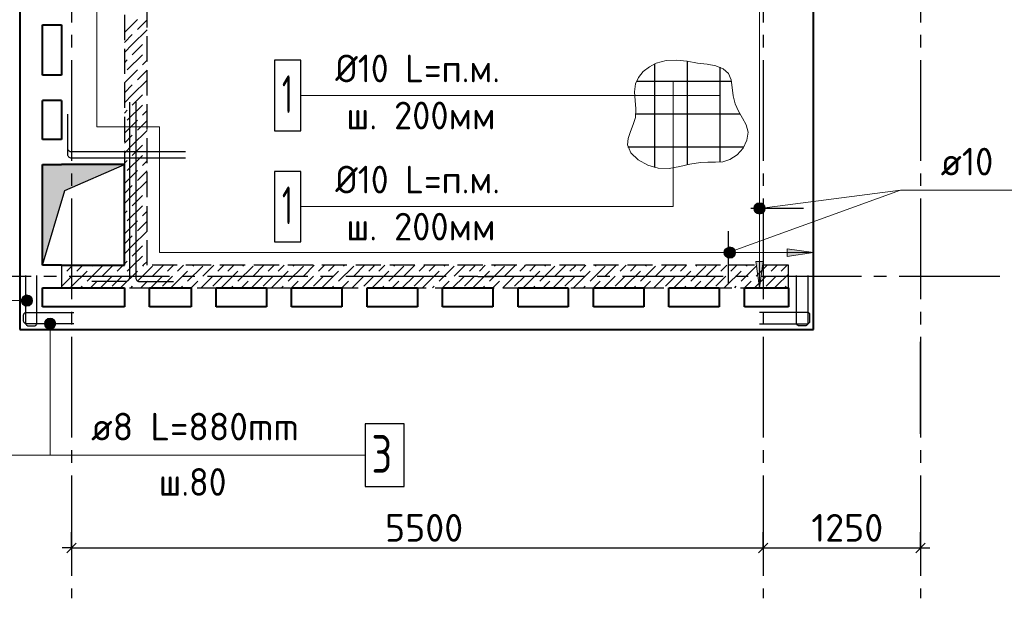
# Model space of a CAD drawing. Header units: millimetres. Extents: x 40580 to 1930067, y -240640 to 81020.
# Tile 674 of 686: x 1832315 to 1840144, y -218109 to -213510. Entities that reach past the tile are written whole.
import ezdxf

# ---------------------------------------------------------------- set-up
doc = ezdxf.new("R2010")
doc.units = ezdxf.units.MM
for name, pattern in [('______2', [270, 200, -70]), ('______5', [1100, 800, -100, 100, -100]), ('CENTER', [2, 1.25, -0.25, 0.25, -0.25])]:
    doc.linetypes.add(name, pattern=pattern)
for name, color, linetype, lineweight in [('Standard', 7, 'Continuous', 25), ('Обрамление проемов стержнями', 7, 'Continuous', 25), ('ОСИ', 7, 'CENTER', 15), ('Основная', 7, 'Continuous', 40), ('Позиционная метка линия выноска', 7, 'Continuous', 13), ('Позиционная метка номер позиции', 7, 'Continuous', 13)]:
    doc.layers.add(name, color=color, linetype=linetype, lineweight=lineweight)
doc.layers.add('ЖБ Стена верхний уровень', color=7, linetype='______2', true_color=0x656565)
doc.layers.add('Тонкие', color=7, linetype='Continuous')
doc.layers.add('ФВ-2', color=7, linetype='Continuous')
doc.styles.add('GOST 2.304', font='isocpeur.ttf', dxfattribs={"width": 0.8})
doc.styles.add('ISOCPEUR', font='isocpeur.ttf')

msp = doc.modelspace()

# ---------------------------------------------------------------- hatches: boundary and pattern name
at = {"linetype": 'Continuous', "lineweight": 13, "transparency": 33554687}
for points in [[(1838165.4, -214991), (1838229.9, -214991), (1838216.4, -214977.5)], [(1838165.4, -214991), (1838216.4, -214977.5), (1838178.9, -214977.5)], [(1838178.9, -214977.5), (1838216.4, -214977.5), (1838197.6, -214972.3)], [(1838160.1, -215009.8), (1838235.1, -215009.8), (1838229.9, -214991)], [(1838160.1, -215009.8), (1838229.9, -214991), (1838165.4, -214991)], [(1838165.4, -215028.5), (1838235.1, -215009.8), (1838160.1, -215009.8)], [(1838165.4, -215028.5), (1838229.9, -215028.5), (1838235.1, -215009.8)], [(1838178.9, -215042), (1838229.9, -215028.5), (1838165.4, -215028.5)], [(1838178.9, -215042), (1838216.4, -215042), (1838229.9, -215028.5)], [(1838216.4, -215042), (1838178.9, -215042), (1838197.6, -215047.3)], [(1837920.1, -215380.5), (1837920.1, -215343), (1837914.8, -215361.8)], [(1837920.1, -215343), (1837933.6, -215394), (1837933.6, -215329.5)], [(1837920.1, -215343), (1837920.1, -215380.5), (1837933.6, -215394)], [(1837933.6, -215329.5), (1837952.3, -215399.3), (1837952.3, -215324.3)], [(1837933.6, -215329.5), (1837933.6, -215394), (1837952.3, -215399.3)], [(1837952.3, -215324.3), (1837952.3, -215399.3), (1837971.1, -215394)], [(1837952.3, -215324.3), (1837971.1, -215394), (1837971.1, -215329.5)], [(1837971.1, -215329.5), (1837971.1, -215394), (1837984.6, -215380.5)], [(1837971.1, -215329.5), (1837984.6, -215380.5), (1837984.6, -215343)], [(1837984.6, -215343), (1837984.6, -215380.5), (1837989.8, -215361.8)]]:
    msp.add_hatch(color=7, dxfattribs=at).paths.add_polyline_path(points)
at = {"layer": 'Позиционная метка линия выноска', "linetype": 'Continuous', "lineweight": 13, "transparency": 33554687}
for points in [[(1838417.6, -215391.8), (1838627.6, -215361.8), (1838417.6, -215331.7)], [(1838167.6, -215431.8), (1838197.6, -215641.8), (1838227.6, -215431.8)]]:
    msp.add_hatch(color=7, dxfattribs=at).paths.add_polyline_path(points)
at = {"layer": 'Позиционная метка номер позиции', "linetype": 'Continuous', "lineweight": 13, "transparency": 33554687}
for points in [[(1838154.4, -214998.3), (1838186.2, -214966.5), (1838165.8, -214977.9)], [(1838186.2, -214966.5), (1838154.4, -214998.3), (1838154.4, -215021.2)], [(1838186.2, -214966.5), (1838154.4, -215021.2), (1838209.1, -214966.5)], [(1838209.1, -214966.5), (1838154.4, -215021.2), (1838165.8, -215041.6)], [(1838209.1, -214966.5), (1838165.8, -215041.6), (1838229.5, -214977.9)], [(1838229.5, -214977.9), (1838165.8, -215041.6), (1838186.2, -215053)], [(1838229.5, -214977.9), (1838186.2, -215053), (1838240.9, -214998.3)], [(1838240.9, -214998.3), (1838186.2, -215053), (1838209.1, -215053)], [(1838240.9, -214998.3), (1838209.1, -215053), (1838240.9, -215021.2)], [(1838240.9, -215021.2), (1838209.1, -215053), (1838229.5, -215041.6)], [(1837919.1, -215350.3), (1837994.2, -215393.6), (1837930.5, -215329.9)], [(1837919.1, -215373.2), (1837973.8, -215405), (1837919.1, -215350.3)], [(1837919.1, -215350.3), (1837973.8, -215405), (1837994.2, -215393.6)], [(1837950.9, -215405), (1837919.1, -215373.2), (1837930.5, -215393.6)], [(1837919.1, -215373.2), (1837950.9, -215405), (1837973.8, -215405)], [(1837930.5, -215329.9), (1838005.6, -215373.2), (1837950.9, -215318.5)], [(1837930.5, -215329.9), (1837994.2, -215393.6), (1838005.6, -215373.2)], [(1837950.9, -215318.5), (1838005.6, -215373.2), (1838005.6, -215350.3)], [(1837950.9, -215318.5), (1838005.6, -215350.3), (1837973.8, -215318.5)], [(1837973.8, -215318.5), (1838005.6, -215350.3), (1837994.2, -215329.9)], [(1832333.9, -215765.2), (1832333.9, -215720.3), (1832327.6, -215742.8)], [(1832350.1, -215781.4), (1832350.1, -215704.1), (1832333.9, -215720.3)], [(1832350.1, -215781.4), (1832333.9, -215720.3), (1832333.9, -215765.2)], [(1832372.6, -215787.7), (1832372.6, -215697.7), (1832350.1, -215704.1)], [(1832372.6, -215787.7), (1832350.1, -215704.1), (1832350.1, -215781.4)], [(1832395.1, -215781.4), (1832395.1, -215704.1), (1832372.6, -215697.7)], [(1832395.1, -215781.4), (1832372.6, -215697.7), (1832372.6, -215787.7)], [(1832411.3, -215765.2), (1832411.3, -215720.3), (1832395.1, -215704.1)], [(1832411.3, -215765.2), (1832395.1, -215704.1), (1832395.1, -215781.4)], [(1832411.3, -215720.3), (1832411.3, -215765.2), (1832417.6, -215742.8)], [(1832595.3, -215904.3), (1832517.9, -215904.3), (1832511.6, -215926.7)], [(1832595.3, -215904.3), (1832511.6, -215926.7), (1832601.6, -215926.7)], [(1832601.6, -215926.7), (1832511.6, -215926.7), (1832517.9, -215949.3)], [(1832579.1, -215888.1), (1832534.1, -215888.1), (1832517.9, -215904.3)], [(1832579.1, -215888.1), (1832517.9, -215904.3), (1832595.3, -215904.3)], [(1832601.6, -215926.7), (1832517.9, -215949.3), (1832595.3, -215949.3)], [(1832534.1, -215888.1), (1832579.1, -215888.1), (1832556.6, -215881.8)], [(1832595.3, -215949.3), (1832517.9, -215949.3), (1832534.1, -215965.5)], [(1832595.3, -215949.3), (1832534.1, -215965.5), (1832579.1, -215965.5)]]:
    msp.add_hatch(color=7, dxfattribs=at).paths.add_polyline_path(points)
at = {"layer": 'ФВ-2'}
h = msp.add_hatch(color=256, dxfattribs=at)
h.dxf.hatch_style = 1
h.paths.add_polyline_path([(1832911.1, -214764.5), (1832674.6, -214867.3), (1832497.6, -215461.8), (1832497.6, -214681.8)])
h.paths.add_polyline_path([(1832911.1, -214764.5), (1832497.6, -214681.8), (1832497.6, -214661.8), (1833147.6, -214661.8)])

# ---------------------------------------------------------------- linework, layer by layer
at = {"color": 7, "linetype": 'Continuous', "lineweight": 25, "transparency": 33554687}
for p, q in [((1838548.9, -215009.8), (1838128.9, -215009.8)), ((1837952.3, -215611.8), (1837952.3, -215191.8))]:
    msp.add_line(p, q, dxfattribs=at)
at = {"color": 251, "linetype": 'Continuous', "lineweight": 13, "true_color": 0x494949, "transparency": 33554687}
for p, q in [((1838160.1, -215009.8), (1838160.1, -215009.8)), ((1838235.1, -215009.8), (1838235.1, -215009.8)), ((1837952.3, -215324.3), (1837952.3, -215324.3)), ((1837952.3, -215399.3), (1837952.3, -215399.3))]:
    msp.add_line(p, q, dxfattribs=at)
at = {"color": 7, "linetype": 'Continuous', "lineweight": -3, "transparency": 33554687}
for points in [[(1832362.6, -215542.8), (1832362.6, -215923.6), (1832363.1, -215927.2), (1832364.3, -215930.8), (1832366.2, -215934.2), (1832368.5, -215936.9), (1832371.2, -215939.2), (1832374.6, -215941.1), (1832378.2, -215942.3), (1832381.8, -215942.8), (1832433.5, -215942.8), (1832437, -215942.3), (1832440.7, -215941.1), (1832444, -215939.2), (1832446.8, -215936.9), (1832449.1, -215934.2), (1832450.9, -215930.8), (1832452.1, -215927.2), (1832452.6, -215923.6), (1832452.6, -215542.8)], [(1832362.6, -215542.8), (1832362.6, -215923.6), (1832363.1, -215927.2), (1832364.3, -215930.8), (1832366.2, -215934.2), (1832368.5, -215936.9), (1832371.2, -215939.2), (1832374.6, -215941.1), (1832378.2, -215942.3), (1832381.8, -215942.8), (1832433.5, -215942.8), (1832437, -215942.3), (1832440.7, -215941.1), (1832444, -215939.2), (1832446.8, -215936.9), (1832449.1, -215934.2), (1832450.9, -215930.8), (1832452.1, -215927.2), (1832452.6, -215923.6), (1832452.6, -215542.8)], [(1838582.6, -215542.8), (1838582.6, -215923.6), (1838582.1, -215927.2), (1838580.9, -215930.8), (1838579.1, -215934.2), (1838576.8, -215936.9), (1838574, -215939.2), (1838570.7, -215941.1), (1838567, -215942.3), (1838563.5, -215942.8), (1838511.8, -215942.8), (1838508.2, -215942.3), (1838504.6, -215941.1), (1838501.2, -215939.2), (1838498.5, -215936.9), (1838496.2, -215934.2), (1838494.3, -215930.8), (1838493.1, -215927.2), (1838492.6, -215923.6), (1838492.6, -215542.8)], [(1838582.6, -215542.8), (1838582.6, -215923.6), (1838582.1, -215927.2), (1838580.9, -215930.8), (1838579.1, -215934.2), (1838576.8, -215936.9), (1838574, -215939.2), (1838570.7, -215941.1), (1838567, -215942.3), (1838563.5, -215942.8), (1838511.8, -215942.8), (1838508.2, -215942.3), (1838504.6, -215941.1), (1838501.2, -215939.2), (1838498.5, -215936.9), (1838496.2, -215934.2), (1838494.3, -215930.8), (1838493.1, -215927.2), (1838492.6, -215923.6), (1838492.6, -215542.8)], [(1832746.6, -215926.7), (1832365.8, -215926.7), (1832362.2, -215926.3), (1832358.6, -215925.1), (1832355.2, -215923.2), (1832352.5, -215920.9), (1832350.2, -215918.1), (1832348.3, -215914.8), (1832347.1, -215911.2), (1832346.6, -215907.6), (1832346.6, -215855.9), (1832347.1, -215852.3), (1832348.3, -215848.7), (1832350.2, -215845.3), (1832352.5, -215842.6), (1832355.2, -215840.3), (1832358.6, -215838.4), (1832362.2, -215837.2), (1832365.8, -215836.7), (1832746.6, -215836.7)], [(1832746.6, -215926.7), (1832365.8, -215926.7), (1832362.2, -215926.3), (1832358.6, -215925.1), (1832355.2, -215923.2), (1832352.5, -215920.9), (1832350.2, -215918.1), (1832348.3, -215914.8), (1832347.1, -215911.2), (1832346.6, -215907.6), (1832346.6, -215855.9), (1832347.1, -215852.3), (1832348.3, -215848.7), (1832350.2, -215845.3), (1832352.5, -215842.6), (1832355.2, -215840.3), (1832358.6, -215838.4), (1832362.2, -215837.2), (1832365.8, -215836.7), (1832746.6, -215836.7)], [(1838198.6, -215926.7), (1838579.5, -215926.7), (1838583.1, -215926.3), (1838586.7, -215925.1), (1838590, -215923.2), (1838592.8, -215920.9), (1838595.1, -215918.1), (1838596.9, -215914.8), (1838598.1, -215911.2), (1838598.6, -215907.6), (1838598.6, -215855.9), (1838598.1, -215852.3), (1838596.9, -215848.7), (1838595.1, -215845.3), (1838592.8, -215842.6), (1838590, -215840.3), (1838586.7, -215838.4), (1838583.1, -215837.2), (1838579.5, -215836.7), (1838198.6, -215836.7)], [(1838198.6, -215926.7), (1838579.5, -215926.7), (1838583.1, -215926.3), (1838586.7, -215925.1), (1838590, -215923.2), (1838592.8, -215920.9), (1838595.1, -215918.1), (1838596.9, -215914.8), (1838598.1, -215911.2), (1838598.6, -215907.6), (1838598.6, -215855.9), (1838598.1, -215852.3), (1838596.9, -215848.7), (1838595.1, -215845.3), (1838592.8, -215842.6), (1838590, -215840.3), (1838586.7, -215838.4), (1838583.1, -215837.2), (1838579.5, -215836.7), (1838198.6, -215836.7)]]:
    msp.add_lwpolyline(points, dxfattribs=at)
at = {"color": 7, "linetype": 'Continuous', "lineweight": 25, "transparency": 33554687}
msp.add_lwpolyline([(1835062.6, -217221.7), (1835372.6, -217221.7), (1835372.6, -216721.7), (1835062.6, -216721.7), (1835062.6, -217221.7)], dxfattribs=at)
at = {"color": 251, "linetype": 'Continuous', "lineweight": 13, "true_color": 0x494949, "transparency": 33554687}
for centre in [(1838197.6, -215009.8), (1837952.3, -215361.8)]:
    msp.add_circle(centre, 37.5, dxfattribs=at)
at = {"layer": 'Standard', "color": 251, "linetype": 'Continuous', "lineweight": -3, "true_color": 0x656565, "transparency": 33554687}
for p, q in [((1835957.6, -215551.8), (1835832.6, -215551.8)), ((1835957.6, -215551.8), (1836082.6, -215551.8)), ((1835957.6, -215551.8), (1835957.6, -215551.8)), ((1835957.6, -215641.8), (1835832.6, -215641.8)), ((1835957.6, -215641.8), (1835857.6, -215641.8)), ((1835957.6, -215791.8), (1835832.6, -215791.8)), ((1835957.6, -215791.8), (1835857.6, -215791.8)), ((1835957.6, -215971.8), (1835832.6, -215971.8)), ((1835957.6, -215971.8), (1836082.6, -215971.8)), ((1835957.6, -215971.8), (1835957.6, -215971.8)), ((1839477.6, -216800.8), (1839477.6, -216071.8)), ((1832727.6, -217709.1), (1832727.6, -217584.1)), ((1838227.6, -217709.1), (1838227.6, -217584.1)), ((1839477.6, -217709.1), (1839477.6, -217584.1)), ((1832727.6, -217709.1), (1832727.6, -217834.1)), ((1832727.6, -217709.1), (1832727.6, -217709.1)), ((1838227.6, -217709.1), (1838227.6, -217834.1)), ((1838227.6, -217709.1), (1838227.6, -217709.1)), ((1839477.6, -217709.1), (1839477.6, -217834.1)), ((1839477.6, -217709.1), (1839477.6, -217709.1))]:
    msp.add_line(p, q, dxfattribs=at)
at = {"layer": 'Standard', "color": 7, "linetype": 'Continuous', "lineweight": -3, "transparency": 33554687}
for p, q in [((1832727.6, -217709.1), (1832652.6, -217709.1)), ((1832727.6, -217709.1), (1838227.6, -217709.1)), ((1838227.6, -217709.1), (1839477.6, -217709.1)), ((1839477.6, -217709.1), (1839552.6, -217709.1))]:
    msp.add_line(p, q, dxfattribs=at)
at = {"layer": 'Standard', "color": 7, "linetype": 'Continuous', "lineweight": 25, "transparency": 33554687}
for p, q in [((1832690.1, -217746.6), (1832765.1, -217671.6)), ((1838190.1, -217746.6), (1838265.1, -217671.6)), ((1839440.1, -217746.6), (1839515.1, -217671.6))]:
    msp.add_line(p, q, dxfattribs=at)
at = {"layer": 'ЖБ Стена верхний уровень', "color": 251, "linetype": '______2', "lineweight": -3, "true_color": 0x656565, "transparency": 33554687}
for p, q in [((1833147.6, -212931.8), (1833147.6, -215461.8)), ((1833327.6, -215461.8), (1833327.6, -212931.8)), ((1833147.6, -215461.8), (1832647.6, -215461.8)), ((1832647.6, -215461.8), (1832647.6, -215641.8)), ((1838427.6, -215461.8), (1833327.6, -215461.8)), ((1838427.6, -215641.8), (1838427.6, -215461.8)), ((1832647.6, -215641.8), (1838427.6, -215641.8))]:
    msp.add_line(p, q, dxfattribs=at)
at = {"layer": 'ЖБ Стена верхний уровень', "color": 9, "linetype": 'Continuous', "lineweight": -3, "true_color": 0xc7c7c7, "transparency": 33554687}
for p, q in [((1833147.6, -213611.9), (1833250.8, -213508.7)), ((1833327.6, -213511.9), (1833250.8, -213588.7)), ((1833210.8, -213628.7), (1833147.6, -213691.9)), ((1833210.8, -213708.7), (1833327.6, -213591.9)), ((1833210.8, -213708.7), (1833147.6, -213771.9)), ((1833290.8, -213708.7), (1833210.8, -213788.7)), ((1833290.8, -213788.7), (1833170.8, -213908.7)), ((1833147.6, -213851.9), (1833170.8, -213828.7)), ((1833327.6, -213831.9), (1833290.8, -213868.7)), ((1833147.6, -214011.9), (1833250.8, -213908.7)), ((1833327.6, -213911.9), (1833250.8, -213988.7)), ((1833210.8, -214028.7), (1833147.6, -214091.9)), ((1833210.8, -214108.7), (1833327.6, -213991.9)), ((1833210.8, -214108.7), (1833147.6, -214171.9)), ((1833290.8, -214108.7), (1833210.8, -214188.7)), ((1833290.8, -214188.7), (1833170.8, -214308.7)), ((1833147.6, -214251.9), (1833170.8, -214228.7)), ((1833327.6, -214231.9), (1833290.8, -214268.7)), ((1833147.6, -214411.9), (1833250.8, -214308.7)), ((1833327.6, -214311.9), (1833250.8, -214388.7)), ((1833210.8, -214428.7), (1833147.6, -214491.9)), ((1833210.8, -214508.7), (1833327.6, -214391.9)), ((1833210.8, -214508.7), (1833147.6, -214571.9)), ((1833290.8, -214508.7), (1833210.8, -214588.7)), ((1833290.8, -214588.7), (1833170.8, -214708.7)), ((1833147.6, -214651.9), (1833170.8, -214628.7)), ((1833327.6, -214631.9), (1833290.8, -214668.7)), ((1833147.6, -214811.9), (1833250.8, -214708.7)), ((1833327.6, -214711.9), (1833250.8, -214788.7)), ((1833210.8, -214828.7), (1833147.6, -214891.9)), ((1833210.8, -214908.7), (1833327.6, -214791.9)), ((1833210.8, -214908.7), (1833147.6, -214971.9)), ((1833290.8, -214908.7), (1833210.8, -214988.7)), ((1833147.6, -215051.9), (1833170.8, -215028.7)), ((1833290.8, -214988.7), (1833170.8, -215108.7)), ((1833327.6, -215031.9), (1833290.8, -215068.7)), ((1833147.6, -215211.9), (1833250.8, -215108.7)), ((1833327.6, -215111.9), (1833250.8, -215188.7)), ((1833210.8, -215308.7), (1833327.6, -215191.9)), ((1833210.8, -215228.7), (1833147.6, -215291.9)), ((1833210.8, -215308.7), (1833147.6, -215371.9)), ((1833290.8, -215308.7), (1833210.8, -215388.7)), ((1833147.6, -215451.9), (1833170.8, -215428.7)), ((1833290.8, -215388.7), (1833217.7, -215461.8)), ((1833327.6, -215431.9), (1833297.7, -215461.8)), ((1832657.7, -215461.8), (1832647.6, -215471.9)), ((1832690.8, -215508.7), (1832730.8, -215468.7)), ((1832730.8, -215468.7), (1832737.7, -215461.8)), ((1832730.8, -215628.7), (1832850.8, -215508.7)), ((1832817.7, -215461.8), (1832770.8, -215508.7)), ((1832970.8, -215468.7), (1832850.8, -215588.7)), ((1832897.7, -215461.8), (1832890.8, -215468.7)), ((1833057.7, -215461.8), (1832970.8, -215548.7)), ((1833090.8, -215508.7), (1833130.8, -215468.7)), ((1833130.8, -215468.7), (1833137.7, -215461.8)), ((1833130.8, -215628.7), (1833250.8, -215508.7)), ((1833217.7, -215461.8), (1833170.8, -215508.7)), ((1833370.8, -215468.7), (1833250.8, -215588.7)), ((1833297.7, -215461.8), (1833290.8, -215468.7)), ((1833457.7, -215461.8), (1833370.8, -215548.7)), ((1833490.8, -215508.7), (1833530.8, -215468.7)), ((1833530.8, -215468.7), (1833537.7, -215461.8)), ((1833530.8, -215628.7), (1833650.8, -215508.7)), ((1833617.7, -215461.8), (1833570.8, -215508.7)), ((1833770.8, -215468.7), (1833650.8, -215588.7)), ((1833697.7, -215461.8), (1833690.8, -215468.7)), ((1833857.7, -215461.8), (1833770.8, -215548.7)), ((1833890.8, -215508.7), (1833930.8, -215468.7)), ((1833930.8, -215468.7), (1833937.7, -215461.8)), ((1833930.8, -215628.7), (1834050.8, -215508.7)), ((1834017.7, -215461.8), (1833970.8, -215508.7)), ((1834170.8, -215468.7), (1834050.8, -215588.7)), ((1834097.7, -215461.8), (1834090.8, -215468.7)), ((1834257.7, -215461.8), (1834170.8, -215548.7)), ((1834290.8, -215508.7), (1834330.8, -215468.7)), ((1834330.8, -215468.7), (1834337.7, -215461.8)), ((1834330.8, -215628.7), (1834450.8, -215508.7)), ((1834417.7, -215461.8), (1834370.8, -215508.7)), ((1834570.8, -215468.7), (1834450.8, -215588.7)), ((1834497.7, -215461.8), (1834490.8, -215468.7)), ((1834657.7, -215461.8), (1834570.8, -215548.7)), ((1834690.8, -215508.7), (1834730.8, -215468.7)), ((1834730.8, -215468.7), (1834737.7, -215461.8)), ((1834730.8, -215628.7), (1834850.8, -215508.7)), ((1834817.7, -215461.8), (1834770.8, -215508.7)), ((1834970.8, -215468.7), (1834850.8, -215588.7)), ((1834897.7, -215461.8), (1834890.8, -215468.7)), ((1835057.7, -215461.8), (1834970.8, -215548.7)), ((1835090.8, -215508.7), (1835130.8, -215468.7)), ((1835130.8, -215468.7), (1835137.7, -215461.8)), ((1835130.8, -215628.7), (1835250.8, -215508.7)), ((1835217.7, -215461.8), (1835170.8, -215508.7)), ((1835370.8, -215468.7), (1835250.8, -215588.7)), ((1835297.7, -215461.8), (1835290.8, -215468.7)), ((1835457.7, -215461.8), (1835370.8, -215548.7)), ((1835490.8, -215508.7), (1835530.8, -215468.7)), ((1835530.8, -215468.7), (1835537.7, -215461.8)), ((1835530.8, -215628.7), (1835650.8, -215508.7)), ((1835617.7, -215461.8), (1835570.8, -215508.7)), ((1835770.8, -215468.7), (1835650.8, -215588.7)), ((1835697.7, -215461.8), (1835690.8, -215468.7)), ((1835857.7, -215461.8), (1835770.8, -215548.7)), ((1835890.8, -215508.7), (1835930.8, -215468.7)), ((1835930.8, -215468.7), (1835937.7, -215461.8)), ((1835930.8, -215628.7), (1836050.8, -215508.7)), ((1836017.7, -215461.8), (1835970.8, -215508.7)), ((1836170.8, -215468.7), (1836050.8, -215588.7)), ((1836097.7, -215461.8), (1836090.8, -215468.7)), ((1836257.7, -215461.8), (1836170.8, -215548.7)), ((1836290.8, -215508.7), (1836330.8, -215468.7)), ((1836330.8, -215468.7), (1836337.7, -215461.8)), ((1836330.8, -215628.7), (1836450.8, -215508.7)), ((1836417.7, -215461.8), (1836370.8, -215508.7)), ((1836570.8, -215468.7), (1836450.8, -215588.7)), ((1836497.7, -215461.8), (1836490.8, -215468.7)), ((1836657.7, -215461.8), (1836570.8, -215548.7)), ((1836690.8, -215508.7), (1836730.8, -215468.7)), ((1836730.8, -215468.7), (1836737.7, -215461.8)), ((1836730.8, -215628.7), (1836850.8, -215508.7)), ((1836817.7, -215461.8), (1836770.8, -215508.7)), ((1836970.8, -215468.7), (1836850.8, -215588.7)), ((1836897.7, -215461.8), (1836890.8, -215468.7)), ((1837057.7, -215461.8), (1836970.8, -215548.7)), ((1837090.8, -215508.7), (1837130.8, -215468.7)), ((1837130.8, -215468.7), (1837137.7, -215461.8)), ((1837130.8, -215628.7), (1837250.8, -215508.7)), ((1837217.7, -215461.8), (1837170.8, -215508.7)), ((1837370.8, -215468.7), (1837250.8, -215588.7)), ((1837297.7, -215461.8), (1837290.8, -215468.7)), ((1837457.7, -215461.8), (1837370.8, -215548.7)), ((1837490.8, -215508.7), (1837530.8, -215468.7)), ((1837530.8, -215468.7), (1837537.7, -215461.8)), ((1837530.8, -215628.7), (1837650.8, -215508.7)), ((1837617.7, -215461.8), (1837570.8, -215508.7)), ((1837770.8, -215468.7), (1837650.8, -215588.7)), ((1837697.7, -215461.8), (1837690.8, -215468.7)), ((1837857.7, -215461.8), (1837770.8, -215548.7)), ((1837890.8, -215508.7), (1837930.8, -215468.7)), ((1837930.8, -215468.7), (1837937.7, -215461.8)), ((1837930.8, -215628.7), (1838050.8, -215508.7)), ((1838017.7, -215461.8), (1837970.8, -215508.7)), ((1838170.8, -215468.7), (1838050.8, -215588.7)), ((1838097.7, -215461.8), (1838090.8, -215468.7)), ((1838257.7, -215461.8), (1838170.8, -215548.7)), ((1838290.8, -215508.7), (1838330.8, -215468.7)), ((1838330.8, -215468.7), (1838337.7, -215461.8)), ((1838330.8, -215628.7), (1838427.6, -215531.9)), ((1838417.7, -215461.8), (1838370.8, -215508.7)), ((1832650.8, -215548.7), (1832647.6, -215551.9)), ((1832730.8, -215548.7), (1832650.8, -215628.7)), ((1832877.7, -215641.8), (1832930.8, -215588.7)), ((1833050.8, -215548.7), (1832957.7, -215641.8)), ((1833130.8, -215548.7), (1833050.8, -215628.7)), ((1833277.7, -215641.8), (1833330.8, -215588.7)), ((1833450.8, -215548.7), (1833357.7, -215641.8)), ((1833530.8, -215548.7), (1833450.8, -215628.7)), ((1833677.7, -215641.8), (1833730.8, -215588.7)), ((1833850.8, -215548.7), (1833757.7, -215641.8)), ((1833930.8, -215548.7), (1833850.8, -215628.7)), ((1834077.7, -215641.8), (1834130.8, -215588.7)), ((1834250.8, -215548.7), (1834157.7, -215641.8)), ((1834330.8, -215548.7), (1834250.8, -215628.7)), ((1834477.7, -215641.8), (1834530.8, -215588.7)), ((1834650.8, -215548.7), (1834557.7, -215641.8)), ((1834730.8, -215548.7), (1834650.8, -215628.7)), ((1834877.7, -215641.8), (1834930.8, -215588.7)), ((1835050.8, -215548.7), (1834957.7, -215641.8)), ((1835130.8, -215548.7), (1835050.8, -215628.7)), ((1835277.7, -215641.8), (1835330.8, -215588.7)), ((1835450.8, -215548.7), (1835357.7, -215641.8)), ((1835530.8, -215548.7), (1835450.8, -215628.7)), ((1835677.7, -215641.8), (1835730.8, -215588.7)), ((1835850.8, -215548.7), (1835757.7, -215641.8)), ((1835930.8, -215548.7), (1835850.8, -215628.7)), ((1836077.7, -215641.8), (1836130.8, -215588.7)), ((1836250.8, -215548.7), (1836157.7, -215641.8)), ((1836330.8, -215548.7), (1836250.8, -215628.7)), ((1836477.7, -215641.8), (1836530.8, -215588.7)), ((1836650.8, -215548.7), (1836557.7, -215641.8)), ((1836730.8, -215548.7), (1836650.8, -215628.7)), ((1836877.7, -215641.8), (1836930.8, -215588.7)), ((1837050.8, -215548.7), (1836957.7, -215641.8)), ((1837130.8, -215548.7), (1837050.8, -215628.7)), ((1837277.7, -215641.8), (1837330.8, -215588.7)), ((1837450.8, -215548.7), (1837357.7, -215641.8)), ((1837530.8, -215548.7), (1837450.8, -215628.7)), ((1837677.7, -215641.8), (1837730.8, -215588.7)), ((1837850.8, -215548.7), (1837757.7, -215641.8)), ((1837930.8, -215548.7), (1837850.8, -215628.7)), ((1838077.7, -215641.8), (1838130.8, -215588.7)), ((1838250.8, -215548.7), (1838157.7, -215641.8)), ((1838330.8, -215548.7), (1838250.8, -215628.7)), ((1832730.8, -215628.7), (1832717.7, -215641.8)), ((1832810.8, -215628.7), (1832797.7, -215641.8)), ((1833130.8, -215628.7), (1833117.7, -215641.8)), ((1833210.8, -215628.7), (1833197.7, -215641.8)), ((1833530.8, -215628.7), (1833517.7, -215641.8)), ((1833610.8, -215628.7), (1833597.7, -215641.8)), ((1833930.8, -215628.7), (1833917.7, -215641.8)), ((1834010.8, -215628.7), (1833997.7, -215641.8)), ((1834330.8, -215628.7), (1834317.7, -215641.8)), ((1834410.8, -215628.7), (1834397.7, -215641.8)), ((1834730.8, -215628.7), (1834717.7, -215641.8)), ((1834810.8, -215628.7), (1834797.7, -215641.8)), ((1835130.8, -215628.7), (1835117.7, -215641.8)), ((1835210.8, -215628.7), (1835197.7, -215641.8)), ((1835530.8, -215628.7), (1835517.7, -215641.8)), ((1835610.8, -215628.7), (1835597.7, -215641.8)), ((1835930.8, -215628.7), (1835917.7, -215641.8)), ((1836010.8, -215628.7), (1835997.7, -215641.8)), ((1836330.8, -215628.7), (1836317.7, -215641.8)), ((1836410.8, -215628.7), (1836397.7, -215641.8)), ((1836730.8, -215628.7), (1836717.7, -215641.8)), ((1836810.8, -215628.7), (1836797.7, -215641.8)), ((1837130.8, -215628.7), (1837117.7, -215641.8)), ((1837210.8, -215628.7), (1837197.7, -215641.8)), ((1837530.8, -215628.7), (1837517.7, -215641.8)), ((1837610.8, -215628.7), (1837597.7, -215641.8)), ((1837930.8, -215628.7), (1837917.7, -215641.8)), ((1838010.8, -215628.7), (1837997.7, -215641.8)), ((1838330.8, -215628.7), (1838317.7, -215641.8)), ((1838410.8, -215628.7), (1838397.7, -215641.8))]:
    msp.add_line(p, q, dxfattribs=at)
at = {"layer": 'Обрамление проемов стержнями', "color": 7, "linetype": 'Continuous', "lineweight": 25, "transparency": 33554687}
for points in [[(1833187.6, -214166.8), (1833187.6, -215563.1), (1833186.9, -215568.4), (1833185.1, -215573.8), (1833182.3, -215578.8), (1833178.8, -215583), (1833174.7, -215586.4), (1833169.7, -215589.2), (1833164.3, -215591), (1833158.9, -215591.8), (1832887.6, -215591.8)], [(1833187.6, -214166.8), (1833187.6, -215563.1), (1833186.9, -215568.4), (1833185.1, -215573.8), (1833182.3, -215578.8), (1833178.8, -215583), (1833174.7, -215586.4), (1833169.7, -215589.2), (1833164.3, -215591), (1833158.9, -215591.8), (1832887.6, -215591.8)], [(1833187.6, -214166.8), (1833187.6, -215563.1), (1833186.9, -215568.4), (1833185.1, -215573.8), (1833182.3, -215578.8), (1833178.8, -215583), (1833174.7, -215586.4), (1833169.7, -215589.2), (1833164.3, -215591), (1833158.9, -215591.8), (1832887.6, -215591.8)], [(1833187.6, -214166.8), (1833187.6, -215563.1), (1833186.9, -215568.4), (1833185.1, -215573.8), (1833182.3, -215578.8), (1833178.8, -215583), (1833174.7, -215586.4), (1833169.7, -215589.2), (1833164.3, -215591), (1833158.9, -215591.8), (1832887.6, -215591.8)], [(1833237.6, -214166.8), (1833237.6, -215563.1), (1833238.4, -215568.4), (1833240.2, -215573.8), (1833243, -215578.8), (1833246.4, -215583), (1833250.5, -215586.4), (1833255.5, -215589.2), (1833261, -215591), (1833266.3, -215591.8), (1833537.6, -215591.8)], [(1833237.6, -214166.8), (1833237.6, -215563.1), (1833238.4, -215568.4), (1833240.2, -215573.8), (1833243, -215578.8), (1833246.4, -215583), (1833250.5, -215586.4), (1833255.5, -215589.2), (1833261, -215591), (1833266.3, -215591.8), (1833537.6, -215591.8)], [(1833237.6, -214166.8), (1833237.6, -215563.1), (1833238.4, -215568.4), (1833240.2, -215573.8), (1833243, -215578.8), (1833246.4, -215583), (1833250.5, -215586.4), (1833255.5, -215589.2), (1833261, -215591), (1833266.3, -215591.8), (1833537.6, -215591.8)], [(1833237.6, -214166.8), (1833237.6, -215563.1), (1833238.4, -215568.4), (1833240.2, -215573.8), (1833243, -215578.8), (1833246.4, -215583), (1833250.5, -215586.4), (1833255.5, -215589.2), (1833261, -215591), (1833266.3, -215591.8), (1833537.6, -215591.8)], [(1833632.6, -214561.8), (1832726.3, -214561.8), (1832721, -214561), (1832715.6, -214559.2), (1832710.5, -214556.4), (1832706.4, -214553), (1832703, -214548.9), (1832700.2, -214543.8), (1832698.4, -214538.4), (1832697.6, -214533.1), (1832697.6, -214261.8)], [(1833632.6, -214561.8), (1832726.3, -214561.8), (1832721, -214561), (1832715.6, -214559.2), (1832710.5, -214556.4), (1832706.4, -214553), (1832703, -214548.9), (1832700.2, -214543.8), (1832698.4, -214538.4), (1832697.6, -214533.1), (1832697.6, -214261.8)], [(1833632.6, -214561.8), (1832726.3, -214561.8), (1832721, -214561), (1832715.6, -214559.2), (1832710.5, -214556.4), (1832706.4, -214553), (1832703, -214548.9), (1832700.2, -214543.8), (1832698.4, -214538.4), (1832697.6, -214533.1), (1832697.6, -214261.8)], [(1833632.6, -214561.8), (1832726.3, -214561.8), (1832721, -214561), (1832715.6, -214559.2), (1832710.5, -214556.4), (1832706.4, -214553), (1832703, -214548.9), (1832700.2, -214543.8), (1832698.4, -214538.4), (1832697.6, -214533.1), (1832697.6, -214261.8)], [(1833632.6, -214611.7), (1832726.3, -214611.7), (1832721, -214611), (1832715.6, -214609.2), (1832710.5, -214606.4), (1832706.4, -214603), (1832703, -214598.8), (1832700.2, -214593.8), (1832698.4, -214588.4), (1832697.6, -214583.1), (1832697.6, -214311.7)], [(1833632.6, -214611.7), (1832726.3, -214611.7), (1832721, -214611), (1832715.6, -214609.2), (1832710.5, -214606.4), (1832706.4, -214603), (1832703, -214598.8), (1832700.2, -214593.8), (1832698.4, -214588.4), (1832697.6, -214583.1), (1832697.6, -214311.7)], [(1833632.6, -214611.7), (1832726.3, -214611.7), (1832721, -214611), (1832715.6, -214609.2), (1832710.5, -214606.4), (1832706.4, -214603), (1832703, -214598.8), (1832700.2, -214593.8), (1832698.4, -214588.4), (1832697.6, -214583.1), (1832697.6, -214311.7)], [(1833632.6, -214611.7), (1832726.3, -214611.7), (1832721, -214611), (1832715.6, -214609.2), (1832710.5, -214606.4), (1832706.4, -214603), (1832703, -214598.8), (1832700.2, -214593.8), (1832698.4, -214588.4), (1832697.6, -214583.1), (1832697.6, -214311.7)]]:
    msp.add_lwpolyline(points, dxfattribs=at)
at = {"layer": 'ОСИ', "color": 8, "linetype": '______5', "lineweight": -3, "transparency": 33554687}
for p, q in [((1832727.6, -211631.8), (1832727.6, -218109.1)), ((1838227.6, -211631.8), (1838227.6, -218109.1)), ((1839477.6, -211631.8), (1839477.6, -218109.1)), ((1840107.6, -215551.8), (1830277.1, -215551.8))]:
    msp.add_line(p, q, dxfattribs=at)
at = {"layer": 'Основная', "transparency": 33554687}
for p, q in [((1832317.6, -212421.8), (1832317.6, -215971.8)), ((1838627.6, -215971.8), (1838627.6, -212421.8)), ((1832497.6, -213951.8), (1832497.6, -213551.8)), ((1832497.6, -213551.8), (1832647.6, -213551.8)), ((1832647.6, -213551.8), (1832647.6, -213951.8)), ((1832647.6, -213951.8), (1832497.6, -213951.8)), ((1832497.6, -214461.8), (1832497.6, -214151.8)), ((1832647.6, -214151.8), (1832497.6, -214151.8)), ((1832647.6, -214151.8), (1832647.6, -214461.8)), ((1832647.6, -214461.8), (1832497.6, -214461.8)), ((1832497.6, -215461.8), (1832497.6, -214661.8)), ((1832497.6, -214661.8), (1832647.6, -214661.8)), ((1833147.6, -214661.8), (1832647.6, -214661.8)), ((1833147.6, -215461.8), (1833147.6, -214661.8)), ((1832647.6, -215461.8), (1832497.6, -215461.8)), ((1832647.6, -215461.8), (1833147.6, -215461.8)), ((1832497.6, -215791.8), (1832497.6, -215641.8)), ((1832497.6, -215641.8), (1833147.6, -215641.8)), ((1833147.6, -215641.8), (1833147.6, -215791.8)), ((1833347.6, -215791.8), (1833347.6, -215641.8)), ((1833347.6, -215641.8), (1833677.6, -215641.8)), ((1833677.6, -215641.8), (1833677.6, -215791.8)), ((1833877.6, -215791.8), (1833877.6, -215641.8)), ((1833877.6, -215641.8), (1834277.6, -215641.8)), ((1834277.6, -215641.8), (1834277.6, -215791.8)), ((1834477.6, -215791.8), (1834477.6, -215641.8)), ((1834477.6, -215641.8), (1834877.6, -215641.8)), ((1834877.6, -215641.8), (1834877.6, -215791.8)), ((1835077.6, -215791.8), (1835077.6, -215641.8)), ((1835077.6, -215641.8), (1835477.6, -215641.8)), ((1835477.6, -215641.8), (1835477.6, -215791.8)), ((1835677.6, -215791.8), (1835677.6, -215641.8)), ((1835677.6, -215641.8), (1836077.6, -215641.8)), ((1836077.6, -215641.8), (1836077.6, -215791.8)), ((1836277.6, -215791.8), (1836277.6, -215641.8)), ((1836277.6, -215641.8), (1836677.6, -215641.8)), ((1836677.6, -215641.8), (1836677.6, -215791.8)), ((1836877.6, -215791.8), (1836877.6, -215641.8)), ((1836877.6, -215641.8), (1837277.6, -215641.8)), ((1837277.6, -215641.8), (1837277.6, -215791.8)), ((1837477.6, -215791.8), (1837477.6, -215641.8)), ((1837477.6, -215641.8), (1837877.6, -215641.8)), ((1837877.6, -215641.8), (1837877.6, -215791.8)), ((1838077.6, -215791.8), (1838077.6, -215641.8)), ((1838077.6, -215641.8), (1838427.6, -215641.8)), ((1838427.6, -215641.8), (1838427.6, -215791.8)), ((1833147.6, -215791.8), (1832497.6, -215791.8)), ((1833677.6, -215791.8), (1833347.6, -215791.8)), ((1834277.6, -215791.8), (1833877.6, -215791.8)), ((1834877.6, -215791.8), (1834477.6, -215791.8)), ((1835477.6, -215791.8), (1835077.6, -215791.8)), ((1836077.6, -215791.8), (1835677.6, -215791.8)), ((1836677.6, -215791.8), (1836277.6, -215791.8)), ((1837277.6, -215791.8), (1836877.6, -215791.8)), ((1837877.6, -215791.8), (1837477.6, -215791.8)), ((1838427.6, -215791.8), (1838077.6, -215791.8)), ((1832317.6, -215971.8), (1838627.6, -215971.8))]:
    msp.add_line(p, q, dxfattribs=at)
at = {"layer": 'Позиционная метка линия выноска', "color": 251, "linetype": 'Continuous', "lineweight": 13, "true_color": 0x494949, "transparency": 33554687}
for p, q in [((1838197.6, -212983.5), (1838197.6, -215641.8)), ((1838627.6, -215361.8), (1838417.6, -215331.7)), ((1838417.6, -215331.7), (1838417.6, -215391.8)), ((1838417.6, -215391.8), (1838627.6, -215361.8)), ((1838227.6, -215431.8), (1838167.6, -215431.8)), ((1838167.6, -215431.8), (1838197.6, -215641.8)), ((1838197.6, -215641.8), (1838227.6, -215431.8))]:
    msp.add_line(p, q, dxfattribs=at)
msp.add_lwpolyline([(1832927.6, -212751.8), (1832927.6, -214361.8), (1833427.6, -214361.8), (1833427.6, -215361.8), (1838627.6, -215361.8)], dxfattribs=at)
at = {"layer": 'Позиционная метка номер позиции', "color": 7, "linetype": 'Continuous', "lineweight": -3, "transparency": 33554687}
for p, q in [((1837362, -213861.9), (1837362, -214684.5)), ((1837622.7, -213840.5), (1837622.7, -214663.3)), ((1837883.4, -213888.8), (1837883.4, -214642)), ((1837219.3, -213998.2), (1837974.3, -213998.2)), ((1837214.4, -214259), (1838043, -214259)), ((1837151.8, -214519.7), (1838073.5, -214519.7))]:
    msp.add_line(p, q, dxfattribs=at)
at = {"layer": 'Позиционная метка номер позиции', "color": 7, "linetype": 'Continuous', "lineweight": 13, "transparency": 33554687}
for p, q in [((1834551.2, -214112.3), (1837883.4, -214112.3)), ((1839317.8, -214865.4), (1838197.6, -215009.8)), ((1838165.8, -214977.9), (1838165.8, -214977.9)), ((1838229.5, -214977.9), (1838229.5, -214977.9)), ((1838165.8, -215041.6), (1838165.8, -215041.6)), ((1838229.5, -215041.6), (1838229.5, -215041.6)), ((1837930.5, -215329.9), (1837930.5, -215329.9)), ((1837994.2, -215329.9), (1837994.2, -215329.9)), ((1837930.5, -215393.6), (1837930.5, -215393.6)), ((1837994.2, -215393.6), (1837994.2, -215393.6)), ((1832327.6, -215742.8), (1832327.6, -215742.8)), ((1832372.6, -215697.7), (1832372.6, -215697.7)), ((1832417.6, -215742.8), (1832417.6, -215742.8)), ((1832511.6, -215926.7), (1832511.6, -215926.7)), ((1832556.6, -215881.8), (1832556.6, -215881.8)), ((1832601.6, -215926.7), (1832601.6, -215926.7))]:
    msp.add_line(p, q, dxfattribs=at)
at = {"layer": 'Позиционная метка номер позиции', "color": 7, "linetype": 'Continuous', "lineweight": 25, "transparency": 33554687}
for points in [[(1834341.2, -214392.3), (1834551.2, -214392.3), (1834551.2, -213832.3), (1834341.2, -213832.3), (1834341.2, -214392.3)], [(1834341.2, -215275.6), (1834551.2, -215275.6), (1834551.2, -214715.6), (1834341.2, -214715.6), (1834341.2, -215275.6)]]:
    msp.add_lwpolyline(points, dxfattribs=at)
at = {"layer": 'Позиционная метка номер позиции', "color": 7, "linetype": '______2', "lineweight": 13, "transparency": 33554687}
msp.add_lwpolyline([(1837705.3, -213855.3), (1837621.4, -213840.3), (1837538.2, -213831.3), (1837456.4, -213834.3), (1837376.9, -213855.3), (1837322.4, -213883.9), (1837273.8, -213922.6), (1837235.2, -213969.1), (1837210.9, -214021.2), (1837203.3, -214084.7), (1837208.3, -214151.2), (1837214.6, -214219.1), (1837210.9, -214287.2), (1837194.3, -214344.1), (1837172, -214399.6), (1837153.7, -214453.3), (1837149.2, -214504.9), (1837176, -214569.7), (1837233.4, -214625.3), (1837309.4, -214667.1), (1837391.9, -214690.6), (1837479.6, -214692.6), (1837563.1, -214677.9), (1837645.1, -214658.1), (1837728.3, -214644.6), (1837787.6, -214643.3), (1837847.4, -214643.8), (1837906.1, -214639.1), (1837962.4, -214622.5), (1838019.9, -214584.4), (1838066.8, -214530.2), (1838097.6, -214467.3), (1838106.4, -214403.2), (1838092.1, -214346.8), (1838063.5, -214292.7), (1838030.6, -214237.8), (1838003.6, -214178.9), (1837989.2, -214114.3), (1837981.7, -214048.5), (1837971.9, -213987.5), (1837950.6, -213937.2), (1837908.9, -213900.8), (1837850.4, -213878), (1837780.7, -213864.4), (1837705.3, -213855.3)], dxfattribs=at)
at = {"layer": 'Позиционная метка номер позиции', "color": 7, "linetype": 'Continuous', "lineweight": 13, "transparency": 33554687}
for points in [[(1834551.2, -214995.6), (1837511.2, -214995.6), (1837511.2, -213998.2)], [(1837952.3, -215361.8), (1839317.8, -214865.4), (1841817.8, -214865.4)], [(1832372.6, -215742.8), (1832062.6, -215742.8), (1832062.6, -216971.7), (1835062.6, -216971.7)], [(1832556.6, -215926.7), (1832556.6, -216971.7), (1835062.6, -216971.7)]]:
    msp.add_lwpolyline(points, dxfattribs=at)
for centre in [(1838197.6, -215009.8), (1837962.3, -215361.8), (1832372.6, -215742.8), (1832556.6, -215926.7)]:
    msp.add_circle(centre, 45, dxfattribs=at)
at = {"layer": 'Тонкие'}
for p, q in [((1832674.6, -214867.3), (1833147.6, -214661.8)), ((1832497.6, -215461.8), (1832674.6, -214867.3))]:
    msp.add_line(p, q, dxfattribs=at)

# ---------------------------------------------------------------- texts
at = {"color": 7, "linetype": 'Continuous', "lineweight": 13, "transparency": 33554687, "attachment_point": 7, "style": 'ISOCPEUR'}
for s, insert, char_height, width in [('\\W0.96;ø10 L=930mm ', (1839637.8, -214748.1), 220, 1997.586), ('\\W0.98;ø8 L=880mm ', (1832882.6, -216854.4), 220, 1889.829), ('{\\W0.7800;3}', (1835112.6, -217111.7), 300, 326.834), ('\\W0.94;ш.80 ', (1833421.6, -217294.4), 220, 807.625)]:
    msp.add_mtext(s, dxfattribs=dict(at, insert=insert, char_height=char_height, width=width))
at = {"layer": 'Standard', "color": 7, "linetype": 'Continuous', "lineweight": 25, "transparency": 33554687, "char_height": 220, "attachment_point": 7, "style": 'ISOCPEUR'}
for s, insert, width in [('5500', (1835219.6, -217659.1), 641.476), ('1250', (1838610.2, -217659), 610.171)]:
    msp.add_mtext(s, dxfattribs=dict(at, insert=insert, width=width))
at = {"layer": 'Позиционная метка номер позиции', "color": 7, "linetype": 'Continuous', "lineweight": 25, "transparency": 33554687, "attachment_point": 7, "style": 'GOST 2.304'}
for s, insert, char_height, width in [('\\W0.94;Ø10 L=п.м.', (1834824.4, -214007.8), 220, 1489.556), ('\\W0.56;1', (1834401.2, -214252.3), 300, 233.343), ('\\W0.96;ш. 200мм', (1834912.4, -214381.8), 220, 1316.138), ('\\W0.94;Ø10 L=п.м.', (1834824.4, -214891.1), 220, 1489.556), ('\\W0.56;1', (1834401.2, -215135.6), 300, 233.343), ('\\W0.96;ш. 200мм', (1834912.4, -215265.1), 220, 1316.138)]:
    msp.add_mtext(s, dxfattribs=dict(at, insert=insert, char_height=char_height, width=width))

doc.saveas('drawing.dxf')
